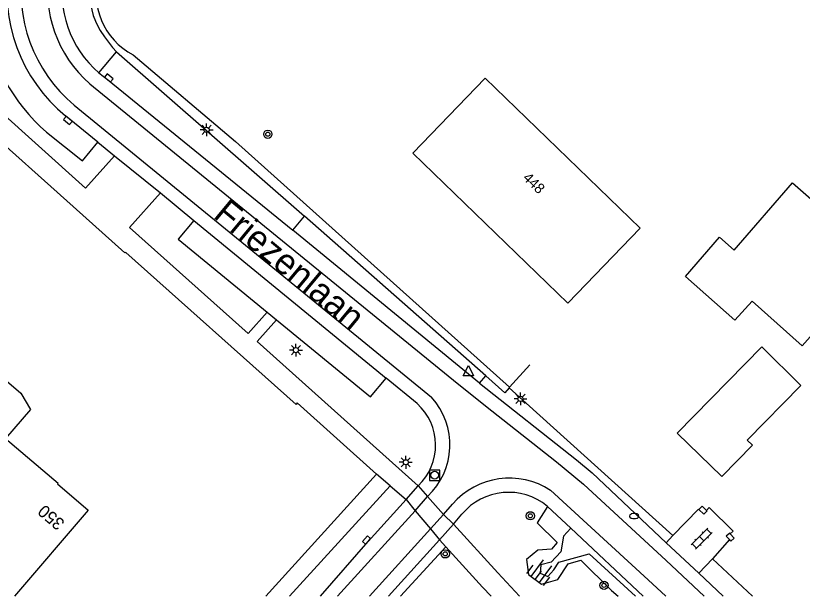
# Model space of a CAD drawing. Extents: x 131000 to 133014, y 396499 to 399001.
# Drawn here: x 131235.1 to 131311.3, y 396500 to 396556.2 of the extents above; entities that cross this region are included whole.
import ezdxf

# ---------------------------------------------------------------- set-up
doc = ezdxf.new("R2010")
doc.units = 0
for name, color, linetype in [('gg-afsc-hekwerk', 7, 'Continuous'), ('gg-afsc-muur', 7, 'Continuous'), ('gg-anno-huisnummerreeks BGT', 7, 'Continuous'), ('gg-anno-openbare ruimte label', 7, 'Continuous'), ('gg-bbg-bijgebouw', 7, 'Continuous'), ('gg-bbg-hoofdgebouw', 7, 'Continuous'), ('gg-knt-bovenkant onderkant talud', 7, 'Continuous'), ('gg-knt-verharding', 7, 'Continuous'), ('gg-knt-verharding nz', 7, 'Continuous'), ('gt-anno-plantopografie huisnummer', 7, 'Continuous'), ('gt-bbg-plantopografie pand', 7, 'Continuous'), ('gt-grn-groengrens', 7, 'Continuous'), ('gt-grn-weggrens', 7, 'Continuous'), ('gt-symb-boom', 7, 'Continuous'), ('gt-symb-brandkraan', 7, 'Continuous'), ('gt-symb-klinker verharding', 7, 'Continuous'), ('gt-symb-kolk', 7, 'Continuous'), ('gt-symb-lichtmast', 7, 'Continuous'), ('gt-symb-rioolschacht', 7, 'Continuous'), ('gt-symb-talud symbool', 7, 'Continuous'), ('gt-symb-waterafsluiter', 7, 'Continuous')]:
    doc.layers.add(name, color=color, linetype=linetype)

# ---------------------------------------------------------------- blocks, each defined once
blk = doc.blocks.new('gt0-BR')
at = {"layer": 'gt-symb-brandkraan'}
for centre, radius, start, end in [((-0.244, 0), 0.206, 107.56694, 252.43307), ((0.599, -2.664), 3, 106.89205, 107.56694), ((0, -0.691), 0.938, 73.10799, 106.89205), ((-0.599, -2.664), 3, 72.43309, 73.10799), ((0.244, 0), 0.206, 287.56695, 72.43309), ((0.599, 2.664), 3, 252.43307, 253.10797), ((0, 0.691), 0.938, 253.10797, 286.89206), ((-0.599, 2.664), 3, 286.89206, 287.56695)]:
    blk.add_arc(centre, radius, start, end, dxfattribs=at)
blk = doc.blocks.new('gt0-BOOM')
at = {"layer": 'gt-symb-boom'}
for radius in [0.4, 0.2]:
    blk.add_circle((0, 0), radius, dxfattribs=at)
blk = doc.blocks.new('gt0-RS')
at = {"layer": 'gt-symb-rioolschacht'}
blk.add_lwpolyline([(-0.5, -0.5), (0.5, -0.5), (0.5, 0.5), (-0.5, 0.5)], close=True, dxfattribs=at)
blk.add_circle((0, 0), 0.375, dxfattribs=at)
blk = doc.blocks.new('gt0-LMAST')
at = {"layer": 'gt-symb-lichtmast'}
for p, q in [((-0.182, 0.173), (-0.447, 0.438)), ((-0.005, 0.246), (-0.005, 0.621)), ((0.172, 0.173), (0.437, 0.438)), ((-0.255, -0.004), (-0.63, -0.004)), ((-0.182, -0.181), (-0.447, -0.446)), ((-0.005, -0.254), (-0.005, -0.629)), ((0.437, -0.446), (0.172, -0.181)), ((0.245, -0.004), (0.62, -0.004))]:
    blk.add_line(p, q, dxfattribs=at)
blk.add_circle((-0.005, -0.004), 0.25, dxfattribs=at)
blk = doc.blocks.new('gt0-KOLK')
at = {"layer": 'gt-symb-kolk'}
blk.add_lwpolyline([(0, 0), (0.375, 0), (0.375, 0.4), (-0.375, 0.4), (-0.375, 0), (0, 0)], dxfattribs=at)
blk = doc.blocks.new('gt0-WAFSL')
at = {"layer": 'gt-symb-waterafsluiter'}
for p, q in [((-0.5, -0.333), (0, 0.667)), ((0, 0.667), (0.5, -0.333)), ((0.5, -0.333), (-0.5, -0.333))]:
    blk.add_line(p, q, dxfattribs=at)
blk = doc.blocks.new('gt0-TALUD_1')
at = {"layer": 'gt-symb-talud symbool'}
for p, q in [((0, -1), (0, 0)), ((-1, -1), (-1, 0)), ((-0.5, -2), (-0.5, 0)), ((0.5, -2), (0.5, 0)), ((1, -1), (1, 0))]:
    blk.add_line(p, q, dxfattribs=at)
blk = doc.blocks.new('gt0-KL1')
at = {"layer": 'gt-symb-klinker verharding'}
for p, q in [((-1.15, 0.3), (1.15, 0.3)), ((-1, -0.3), (-1, 0.3)), ((-0.5, 0.3), (-0.5, 0.45)), ((0, -0.3), (0, 0.3)), ((0.5, 0.3), (0.5, 0.45)), ((1, -0.3), (1, 0.3)), ((-1.15, -0.3), (1.15, -0.3)), ((-0.5, -0.45), (-0.5, -0.3)), ((0.5, -0.45), (0.5, -0.3))]:
    blk.add_line(p, q, dxfattribs=at)

msp = doc.modelspace()

# ---------------------------------------------------------------- linework, layer by layer
at = {"layer": 'gg-afsc-hekwerk'}
for p, q in [((131304.208, 396505.489), (131302.581, 396503.636)), ((131302.581, 396503.636), (131306.436, 396500))]:
    msp.add_line(p, q, dxfattribs=at)
for points in [[(131246.437, 396552.403), (131256.378, 396544.022), (131282.901, 396520.234)], [(131301.994, 396508.309), (131302.25, 396508.589), (131304.584, 396506.309), (131304.298, 396506.058)]]:
    msp.add_lwpolyline(points, dxfattribs=at)
msp.add_arc((131249.636, 396558.393), 6.791, 163.90538, 241.89851, dxfattribs=at)
at = {"layer": 'gg-afsc-muur'}
for p, q in [((131284.87, 396522.418), (131282.901, 396520.234)), ((131282.901, 396520.234), (131282.861, 396520.19)), ((131282.861, 396520.19), (131298.735, 396505.884))]:
    msp.add_line(p, q, dxfattribs=at)
for points in [[(131301.261, 396508.383), (131301.558, 396508.708), (131301.994, 396508.309)], [(131298.735, 396505.884), (131301.219, 396508.421), (131301.261, 396508.383)], [(131301.261, 396508.383), (131301.749, 396507.938), (131302.045, 396508.263), (131301.994, 396508.309)], [(131304.298, 396506.058), (131304.247, 396506.116), (131303.914, 396505.823), (131304.208, 396505.489)], [(131304.298, 396506.058), (131304.686, 396505.617), (131304.353, 396505.324), (131304.208, 396505.489)]]:
    msp.add_lwpolyline(points, dxfattribs=at)
at = {"layer": 'gg-bbg-bijgebouw'}
msp.add_lwpolyline([(131299.164, 396515.799), (131303.471, 396511.584), (131306.455, 396514.614), (131305.942, 396515.119), (131311.144, 396520.416), (131307.367, 396524.134), (131299.164, 396515.799)], dxfattribs=at)
at = {"layer": 'gg-bbg-hoofdgebouw'}
for points in [[(131288.56, 396528.38), (131295.57, 396535.63), (131280.55, 396550.15), (131273.54, 396542.89), (131288.56, 396528.38)], [(131310.31, 396540.01), (131313.42, 396537.31), (131313.9, 396537.85), (131317.17, 396535.01), (131317, 396534.83), (131317.03, 396533.71), (131316.05, 396532.59), (131314.98, 396532.49), (131314.44, 396531.88), (131316.28, 396530.29), (131316.63, 396530.69), (131316.84, 396530.52), (131311.271, 396524.257), (131306.406, 396528.582), (131304.745, 396526.714), (131299.962, 396530.966), (131303.237, 396534.761), (131304.672, 396533.516), (131310.31, 396540.01)]]:
    msp.add_lwpolyline(points, dxfattribs=at)
at = {"layer": 'gg-knt-bovenkant onderkant talud'}
for points in [[(131286.592, 396508.704), (131285.588, 396507.109), (131287.529, 396505.193), (131286.966, 396504.549), (131285.641, 396504.464), (131284.551, 396503.562), (131284.742, 396502.092), (131286.005, 396501.158), (131287.607, 396501.637), (131288.598, 396503.146), (131289.827, 396503.486), (131292.779, 396500.546), (131293.426, 396500)], [(131288.841, 396506.591), (131288.127, 396505.831), (131287.884, 396504.295), (131286.948, 396503.316), (131285.933, 396503.051), (131285.865, 396502.241), (131286.638, 396501.898), (131287.192, 396502.55), (131287.698, 396503.305), (131290.638, 396504.121), (131295.103, 396500)]]:
    msp.add_lwpolyline(points, dxfattribs=at)
at = {"layer": 'gg-knt-verharding'}
for p, q in [((131243.134, 396550.666), (131244.824, 396552.712)), ((131244.824, 396552.712), (131263.039, 396536.794)), ((131243.017, 396543.957), (131244.652, 396542.635)), ((131249.096, 396539.042), (131252.327, 396536.387)), ((131261.925, 396535.44), (131263.039, 396536.794)), ((131280.004, 396520.631), (131261.925, 396535.44)), ((131273.968, 396518.649), (131270.947, 396521.128)), ((131259.31, 396500), (131270.037, 396511.834)), ((131261.602, 396500), (131271.343, 396510.696)), ((131288.841, 396506.591), (131286.592, 396508.704)), ((131277.479, 396506.98), (131278.286, 396507.936)), ((131288.841, 396506.591), (131295.857, 396500)), ((131271.181, 396500), (131276.127, 396505.447)), ((131276.727, 396504.789), (131276.127, 396505.447)), ((131298.735, 396505.884), (131298.096, 396505.183)), ((131301.244, 396502.223), (131298.096, 396505.183)), ((131302.581, 396503.636), (131301.244, 396502.223)), ((131301.244, 396502.223), (131303.608, 396500))]:
    msp.add_line(p, q, dxfattribs=at)
for points in [[(131233.007, 396547.402), (131241.83, 396539.494), (131244.652, 396542.635)], [(131270.037, 396511.834), (131262.333, 396518.718), (131262.237, 396518.579), (131245.749, 396533.288), (131245.658, 396533.258), (131240.632, 396537.717), (131231.656, 396545.74), (131230.86, 396546.566)], [(131238.053, 396544.916), (131241.557, 396542.139), (131243.017, 396543.957)], [(131259.438, 396527.497), (131257.603, 396525.435), (131246.111, 396535.701), (131249.096, 396539.042)], [(131252.327, 396536.387), (131250.823, 396534.562), (131259.438, 396527.497)], [(131274.062, 396510.705), (131258.453, 396524.673), (131260.331, 396526.747)], [(131260.331, 396526.747), (131269.447, 396519.307), (131270.947, 396521.128)], [(131280.004, 396520.631), (131289.4, 396513.219), (131290.913, 396511.938), (131298.096, 396505.183)], [(131277.479, 396506.98), (131281.768, 396502.271), (131283.89, 396500)], [(131276.727, 396504.789), (131280.281, 396500.892), (131281.118, 396500)]]:
    msp.add_lwpolyline(points, dxfattribs=at)
for centre, radius, start, end in [((131249.788, 396558.443), 10.235, 168.7515, 229.4532), ((131249.843, 396558.474), 17.968, 188.03789, 228.99024), ((131270.348, 396514.634), 5.406, 313.38851, 47.96737), ((131282.826, 396504.139), 5.918, 50.47299, 140.09248)]:
    msp.add_arc(centre, radius, start, end, dxfattribs=at)
at = {"layer": 'gg-knt-verharding nz'}
for p, q in [((131240.735, 396547.539), (131275.349, 396519.274)), ((131243.017, 396543.957), (131239.9, 396546.504)), ((131244.652, 396542.635), (131249.096, 396539.042)), ((131252.327, 396536.387), (131270.947, 396521.128)), ((131259.438, 396527.497), (131260.331, 396526.747)), ((131271.343, 396510.696), (131272.906, 396509.376)), ((131272.906, 396509.376), (131274.062, 396510.705)), ((131274.953, 396509.661), (131276.518, 396507.928)), ((131276.518, 396507.928), (131277.387, 396508.911)), ((131266.254, 396500), (131273.766, 396508.262)), ((131273.766, 396508.262), (131275.253, 396506.543)), ((131276.127, 396505.447), (131277.479, 396506.98)), ((131269.337, 396500), (131275.253, 396506.543))]:
    msp.add_line(p, q, dxfattribs=at)
for points in [[(131243.134, 396550.666), (131243.957, 396550.022), (131261.925, 396535.44)], [(131242.252, 396549.616), (131277.849, 396520.628), (131281.211, 396517.935), (131287.477, 396512.998), (131290.077, 396510.857), (131298.078, 396503.476), (131301.761, 396500)], [(131286.891, 396510.254), (131296.349, 396501.606), (131298.051, 396500)], [(131264.601, 396500), (131269.202, 396505.309), (131272.906, 396509.376)]]:
    msp.add_lwpolyline(points, dxfattribs=at)
for centre, radius, start, end in [((131249.7, 396558.491), 15.483, 169.72801, 230.73215), ((131249.914, 396558.54), 14.327, 169.96157, 230.1593), ((131249.929, 396558.517), 11.754, 169.28147, 229.2208), ((131270.311, 396514.667), 6.827, 312.84145, 42.44071), ((131282.909, 396504.137), 7.299, 56.93501, 139.15129)]:
    msp.add_arc(centre, radius, start, end, dxfattribs=at)
at = {"layer": 'gt-bbg-plantopografie pand'}
msp.add_lwpolyline([(131217.809, 396512.821), (131215.491, 396514.799), (131224.601, 396523.34), (131225.412, 396522.645), (131228.225, 396525.922), (131235.578, 396519.664), (131236.498, 396518.076), (131234.09, 396515.271), (131239.182, 396510.938), (131239.134, 396510.882), (131242.1, 396508.336), (131234.964, 396500)], dxfattribs=at)
at = {"layer": 'gt-grn-groengrens'}
for p, q in [((131280.616, 396521.327), (131263.039, 396536.794)), ((131280.004, 396520.631), (131280.616, 396521.327)), ((131272.356, 396500), (131276.727, 396504.789))]:
    msp.add_line(p, q, dxfattribs=at)
for points in [[(131244.047, 396569.056), (131243.192, 396565.081), (131242.821, 396563.115), (131242.494, 396561.123), (131242.267, 396559.291), (131242.226, 396558.404), (131242.251, 396557.851), (131242.32, 396557.314), (131242.432, 396556.78), (131242.589, 396556.236), (131242.792, 396555.669), (131242.921, 396555.376), (131243.264, 396554.762), (131243.673, 396554.152), (131244.46, 396553.136), (131244.824, 396552.712)], [(131282.861, 396520.19), (131282.466, 396519.699), (131280.616, 396521.327)]]:
    msp.add_lwpolyline(points, dxfattribs=at)
at = {"layer": 'gt-grn-weggrens'}
for p, q in [((131271.343, 396510.696), (131270.037, 396511.834)), ((131274.062, 396510.705), (131274.953, 396509.661)), ((131272.906, 396509.376), (131273.766, 396508.262)), ((131273.766, 396508.262), (131274.953, 396509.661)), ((131275.253, 396506.543), (131276.518, 396507.928)), ((131276.518, 396507.928), (131277.479, 396506.98)), ((131275.253, 396506.543), (131276.127, 396505.447))]:
    msp.add_line(p, q, dxfattribs=at)

# ---------------------------------------------------------------- block references
at = {"layer": 'gt-symb-boom'}
for p in [(131259.497, 396544.726), (131284.929, 396507.788), (131276.683, 396504.104), (131292.064, 396501.056)]:
    msp.add_blockref('gt0-BOOM', p, dxfattribs=at)
at = {"layer": 'gt-symb-brandkraan'}
msp.add_blockref('gt0-BR', (131294.987, 396507.765), dxfattribs=at)
at = {"layer": 'gt-symb-klinker verharding', "rotation": 44.83791901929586}
msp.add_blockref('gt0-KL1', (131301.526, 396505.576), dxfattribs=at)
at = {"layer": 'gt-symb-kolk'}
for p, rotation in [((131243.957, 396550.022), -39.0605860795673), ((131240.244, 396546.21), 139.4608482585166), ((131269.202, 396505.309), 47.671484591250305)]:
    msp.add_blockref('gt0-KOLK', p, dxfattribs=dict(at, rotation=rotation))
at = {"layer": 'gt-symb-lichtmast'}
for p in [(131253.574, 396545.156), (131262.225, 396523.828), (131283.978, 396519.113), (131272.864, 396512.975)]:
    msp.add_blockref('gt0-LMAST', p, dxfattribs=at)
at = {"layer": 'gt-symb-rioolschacht'}
msp.add_blockref('gt0-RS', (131275.653, 396511.722), dxfattribs=at)
at = {"layer": 'gt-symb-talud symbool', "xscale": 0.9996259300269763, "yscale": 0.9996259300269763, "rotation": 143.54278990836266}
msp.add_blockref('gt0-TALUD_1', (131285.374, 396501.625), dxfattribs=at)
at = {"layer": 'gt-symb-waterafsluiter'}
msp.add_blockref('gt0-WAFSL', (131278.933, 396521.661), dxfattribs=at)

# ---------------------------------------------------------------- texts
at = {"layer": 'gg-anno-huisnummerreeks BGT'}
msp.add_text('448', height=1, rotation=316, dxfattribs=at).set_placement((131284.136, 396540.424))
at = {"layer": 'gg-anno-openbare ruimte label'}
msp.add_text('Friezenlaan', height=2.5, rotation=320.3, dxfattribs=at).set_placement((131254.108, 396536.736))
at = {"layer": 'gt-anno-plantopografie huisnummer'}
msp.add_text('350', height=1.2, rotation=139.35231, dxfattribs=at).set_placement((131239.906, 396507.202))

doc.saveas('drawing.dxf')
